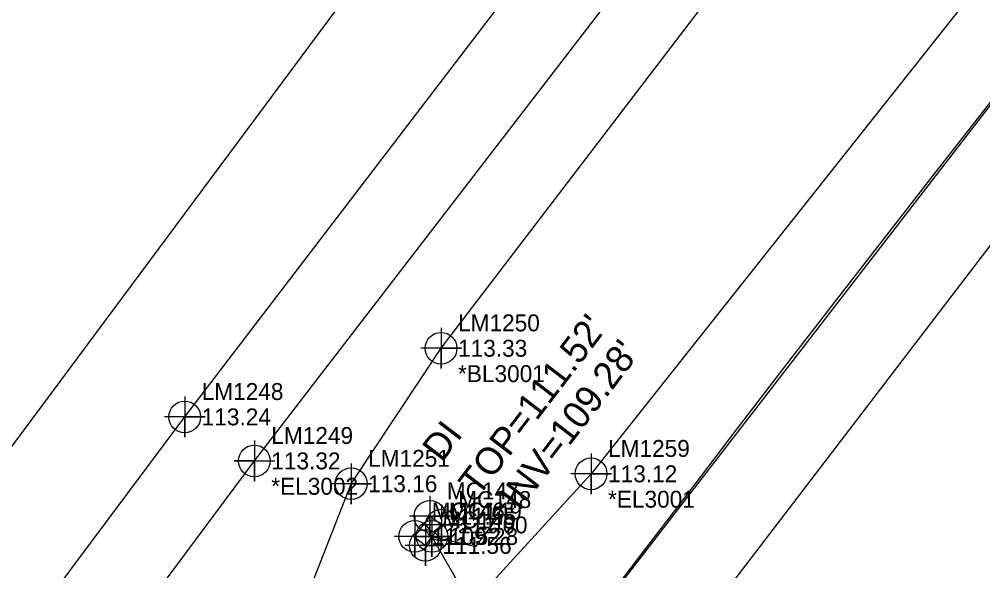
# Model space of a CAD drawing. Extents: x 2262665 to 2270527, y 505476 to 514960.
# Drawn here: x 2263406.8 to 2263549.1, y 506514.2 to 506595.7 of the extents above; entities that cross this region are included whole.
import ezdxf

# ---------------------------------------------------------------- set-up
doc = ezdxf.new("R2010")
doc.units = 0
for name, color, linetype in [('Exist Horizontal Alignment', 7, 'Continuous'), ('Exist Right of Way Control of Access Line', 7, 'Continuous'), ('Exist Roads EOP', 7, 'Continuous'), ('Exist Roads EOP Cogo Comment', 7, 'Continuous'), ('Exist Roads EOP Cogo Elevation', 7, 'Continuous'), ('Exist Roads EOP Cogo Number', 7, 'Continuous'), ('Exist Roads EOP Cogo Point CELL', 7, 'Continuous'), ('Exist Roads EOT', 7, 'Continuous'), ('Exist Roads EOT Cogo Comment', 7, 'Continuous'), ('Exist Roads EOT Cogo Elevation', 7, 'Continuous'), ('Exist Roads EOT Cogo Number', 7, 'Continuous'), ('Exist Roads EOT Cogo Point CELL', 7, 'Continuous'), ('Exist Structure Minor Drop Inlet', 7, 'Continuous'), ('Exist Structure Minor Drop Inlet Cogo Elevation', 7, 'Continuous'), ('Exist Structure Minor Drop Inlet Cogo Number', 7, 'Continuous'), ('Exist Structure Minor Drop Inlet Cogo Point CELL', 7, 'Continuous'), ('Exist Structure Minor Drop Inlet Text', 7, 'Continuous'), ('Exist Structure Minor Drop Inlet Top Elevation', 7, 'Continuous'), ('Exist Structure Minor Pipes RCP 15 Inch', 7, 'Continuous'), ('Exist Structure Minor Pipes RCP 15 Inch Cogo Elevation', 7, 'Continuous'), ('Exist Structure Minor Pipes RCP 15 Inch Cogo Number', 7, 'Continuous'), ('Exist Structure Minor Pipes RCP 15 Inch Cogo Point CELL', 7, 'Continuous'), ('Exist Structure Minor Pipes RCP 15 Inch Invert', 7, 'Continuous'), ('Exist Structure Minor Pipes RCP 15 Inch Leader', 7, 'Continuous')]:
    doc.layers.add(name, color=color, linetype=linetype)

msp = doc.modelspace()

# ---------------------------------------------------------------- linework, layer by layer
at = {"layer": 'Exist Horizontal Alignment'}
msp.add_arc((2268061.07, 503049.99), 5730, 127.616931, 143.020357, dxfattribs=at)
at = {"layer": 'Exist Right of Way Control of Access Line'}
msp.add_line((2262846.21, 505779.22), (2263815.44, 507084.16), dxfattribs=at)
msp.add_arc((2268046.88, 503073.7), 5630, 127.61693, 143.64618, dxfattribs=at)
at = {"layer": 'Exist Roads EOP'}
for points in [[(2262733.48, 505545.24), (2262797.01, 505631.48), (2262859.53, 505714.33), (2262926.3, 505797.38), (2262991.13, 505875.23), (2263058.78, 505953.79), (2263118.71, 506021.87), (2263184.49, 506097.77), (2263245.68, 506170.99), (2263308.68, 506248.82), (2263369.24, 506325.05), (2263435.02, 506410.87), (2263492.86, 506487.18), (2263566.07, 506582.9), (2263633.6, 506668.21)], [(2262712.42, 505560.19), (2262777.34, 505647.11), (2262838.53, 505729.2), (2262901.56, 505814.46), (2262963.28, 505898.52), (2263023.7, 505982.16), (2263078.29, 506057.92), (2263135.37, 506136.73), (2263192.64, 506214.27), (2263249.74, 506292.37), (2263309.9, 506374.11), (2263375.35, 506462.06), (2263431.28, 506536.92), (2263504.18, 506632.38)], [(2263546.95, 506598.71), (2263491.29, 506528.51), (2263469.97, 506505.17), (2263463.83, 506499.91), (2263459.86, 506497.7), (2263456.28, 506498.26), (2263450.28, 506503.09), (2263448.77, 506505.03), (2263448.56, 506508.41), (2263455.86, 506527.05), (2263469.14, 506547.06), (2263523.2, 506617.87)]]:
    msp.add_lwpolyline(points, dxfattribs=at)
at = {"layer": 'Exist Roads EOP Cogo Point CELL'}
for points in [[(2263469.14, 506550.06), (2263469.14, 506544.06), (2263469.14, 506547.06), (2263472.14, 506547.06), (2263466.14, 506547.06)], [(2263431.28, 506539.92), (2263431.28, 506533.92), (2263431.28, 506536.92), (2263434.28, 506536.92), (2263428.28, 506536.92)], [(2263491.29, 506531.51), (2263491.29, 506525.51), (2263491.29, 506528.51), (2263494.29, 506528.51), (2263488.29, 506528.51)], [(2263455.86, 506530.05), (2263455.86, 506524.05), (2263455.86, 506527.05), (2263458.86, 506527.05), (2263452.86, 506527.05)]]:
    msp.add_lwpolyline(points, dxfattribs=at)
for centre in [(2263469.14, 506547.06), (2263431.28, 506536.92), (2263491.29, 506528.51), (2263455.86, 506527.05)]:
    msp.add_circle(centre, 2.34, dxfattribs=at)
at = {"layer": 'Exist Roads EOT'}
for points in [[(2262974.67, 505890.18), (2263029.96, 505977.46), (2263085.9, 506053.49), (2263144.56, 506130.39), (2263201.7, 506208.4), (2263259.29, 506286.49), (2263319.47, 506367.72), (2263384.67, 506453.96), (2263441.56, 506530.42), (2263514.19, 506624.81), (2263582.48, 506711.18), (2263662.29, 506806.28), (2263728.31, 506881.99), (2263800.44, 506961.7), (2263872.73, 507038.89), (2263943.04, 507111.74), (2264010.4, 507179.35), (2264086.35, 507252.71), (2264163.91, 507324.08), (2264231.29, 507384.52), (2264276.65, 507423.96), (2264355.6, 507490.59), (2264438.39, 507557.92)], [(2262848.91, 505722.2), (2262915.03, 505805.61), (2262981.42, 505884.81), (2263049.74, 505962.31), (2263110.41, 506031.31), (2263174.89, 506105.38), (2263236.35, 506178.72), (2263299.06, 506255.93), (2263359.29, 506331.6), (2263424.71, 506418.16), (2263482.46, 506495.16), (2263556.15, 506590.57), (2263624.13, 506675.94)]]:
    msp.add_lwpolyline(points, dxfattribs=at)
at = {"layer": 'Exist Roads EOT Cogo Point CELL'}
msp.add_lwpolyline([(2263441.56, 506533.42), (2263441.56, 506527.42), (2263441.56, 506530.42), (2263438.56, 506530.42), (2263444.56, 506530.42)], dxfattribs=at)
msp.add_circle((2263441.56, 506530.42), 2.34, dxfattribs=at)
at = {"layer": 'Exist Structure Minor Drop Inlet'}
msp.add_lwpolyline([(2263467.48, 506522.24), (2263465.18, 506519.18), (2263466.83, 506517.94), (2263469.13, 506521)], close=True, dxfattribs=at)
at = {"layer": 'Exist Structure Minor Drop Inlet Cogo Point CELL'}
for points in [[(2263467.48, 506525.24), (2263467.48, 506519.24), (2263467.48, 506522.24), (2263470.48, 506522.24), (2263464.48, 506522.24)], [(2263469.18, 506523.96), (2263469.18, 506517.96), (2263469.18, 506520.96), (2263472.18, 506520.96), (2263466.18, 506520.96)], [(2263465.25, 506522.27), (2263465.25, 506516.27), (2263465.25, 506519.27), (2263468.25, 506519.27), (2263462.25, 506519.27)], [(2263466.83, 506520.94), (2263466.83, 506514.94), (2263466.83, 506517.94), (2263469.83, 506517.94), (2263463.83, 506517.94)]]:
    msp.add_lwpolyline(points, dxfattribs=at)
for centre in [(2263467.48, 506522.24), (2263469.18, 506520.96), (2263465.25, 506519.27), (2263466.83, 506517.94)]:
    msp.add_circle(centre, 2.34, dxfattribs=at)
at = {"layer": 'Exist Structure Minor Pipes RCP 15 Inch'}
msp.add_line((2263497.49, 506467.54), (2263467.79, 506519.26), dxfattribs=at)
at = {"layer": 'Exist Structure Minor Pipes RCP 15 Inch Cogo Point CELL'}
msp.add_lwpolyline([(2263467.79, 506522.26), (2263467.79, 506516.26), (2263467.79, 506519.26), (2263470.79, 506519.26), (2263464.79, 506519.26)], dxfattribs=at)
msp.add_circle((2263467.79, 506519.26), 2.34, dxfattribs=at)
at = {"layer": 'Exist Structure Minor Pipes RCP 15 Inch Leader'}
msp.add_lwpolyline([(2263467.79, 506519.26), (2263474.26, 506517.77), (2263477.9, 506522.53)], dxfattribs=at)

# ---------------------------------------------------------------- texts
at = {"layer": 'Exist Roads EOP Cogo Comment'}
for s, p in [('*BL3001', (2263471.64, 506542.06)), ('*EL3001', (2263493.79, 506523.51))]:
    msp.add_text(s, height=2.5, dxfattribs=at).set_placement(p)
at = {"layer": 'Exist Roads EOP Cogo Elevation'}
for s, p in [('113.33', (2263471.64, 506545.81)), ('113.24', (2263433.78, 506535.67)), ('113.12', (2263493.79, 506527.26)), ('113.16', (2263458.36, 506525.8))]:
    msp.add_text(s, height=2.5, dxfattribs=at).set_placement(p)
at = {"layer": 'Exist Roads EOP Cogo Number'}
for s, p in [('LM1250', (2263471.64, 506549.56)), ('LM1248', (2263433.78, 506539.42)), ('LM1259', (2263493.79, 506531.01)), ('LM1251', (2263458.36, 506529.55))]:
    msp.add_text(s, height=2.5, dxfattribs=at).set_placement(p)
at = {"layer": 'Exist Roads EOT Cogo Comment'}
msp.add_text('*EL3002', height=2.5, dxfattribs=at).set_placement((2263444.06, 506525.42))
at = {"layer": 'Exist Roads EOT Cogo Elevation'}
msp.add_text('113.32', height=2.5, dxfattribs=at).set_placement((2263444.06, 506529.17))
at = {"layer": 'Exist Roads EOT Cogo Number'}
msp.add_text('LM1249', height=2.5, dxfattribs=at).set_placement((2263444.06, 506532.92))
at = {"layer": 'Exist Structure Minor Drop Inlet Cogo Elevation'}
for s, p in [('111.55', (2263469.98, 506520.99)), ('111.60', (2263471.68, 506519.71)), ('111.52', (2263467.75, 506518.02)), ('111.56', (2263469.33, 506516.69))]:
    msp.add_text(s, height=2.5, dxfattribs=at).set_placement(p)
at = {"layer": 'Exist Structure Minor Drop Inlet Cogo Number'}
for s, p in [('MC147', (2263469.98, 506524.74)), ('MC148', (2263471.68, 506523.46)), ('MC146', (2263467.75, 506521.77)), ('MC145', (2263469.33, 506520.44))]:
    msp.add_text(s, height=2.5, dxfattribs=at).set_placement(p)
at = {"layer": 'Exist Structure Minor Drop Inlet Text'}
msp.add_text('DI', height=4, rotation=52.5877, dxfattribs=at).set_placement((2263469.25, 506530.06))
at = {"layer": 'Exist Structure Minor Drop Inlet Top Elevation'}
msp.add_text("TOP=111.52'", height=4, rotation=52.5877, dxfattribs=at).set_placement((2263474.63, 506524.99))
at = {"layer": 'Exist Structure Minor Pipes RCP 15 Inch Cogo Elevation'}
msp.add_text('109.28', height=2.5, dxfattribs=at).set_placement((2263470.29, 506518.01))
at = {"layer": 'Exist Structure Minor Pipes RCP 15 Inch Cogo Number'}
msp.add_text('MC149', height=2.5, dxfattribs=at).set_placement((2263470.29, 506521.76))
at = {"layer": 'Exist Structure Minor Pipes RCP 15 Inch Invert'}
msp.add_text("INV=109.28'", height=4, rotation=52.5877, dxfattribs=at).set_placement((2263480.71, 506522.9))

doc.saveas('drawing.dxf')
